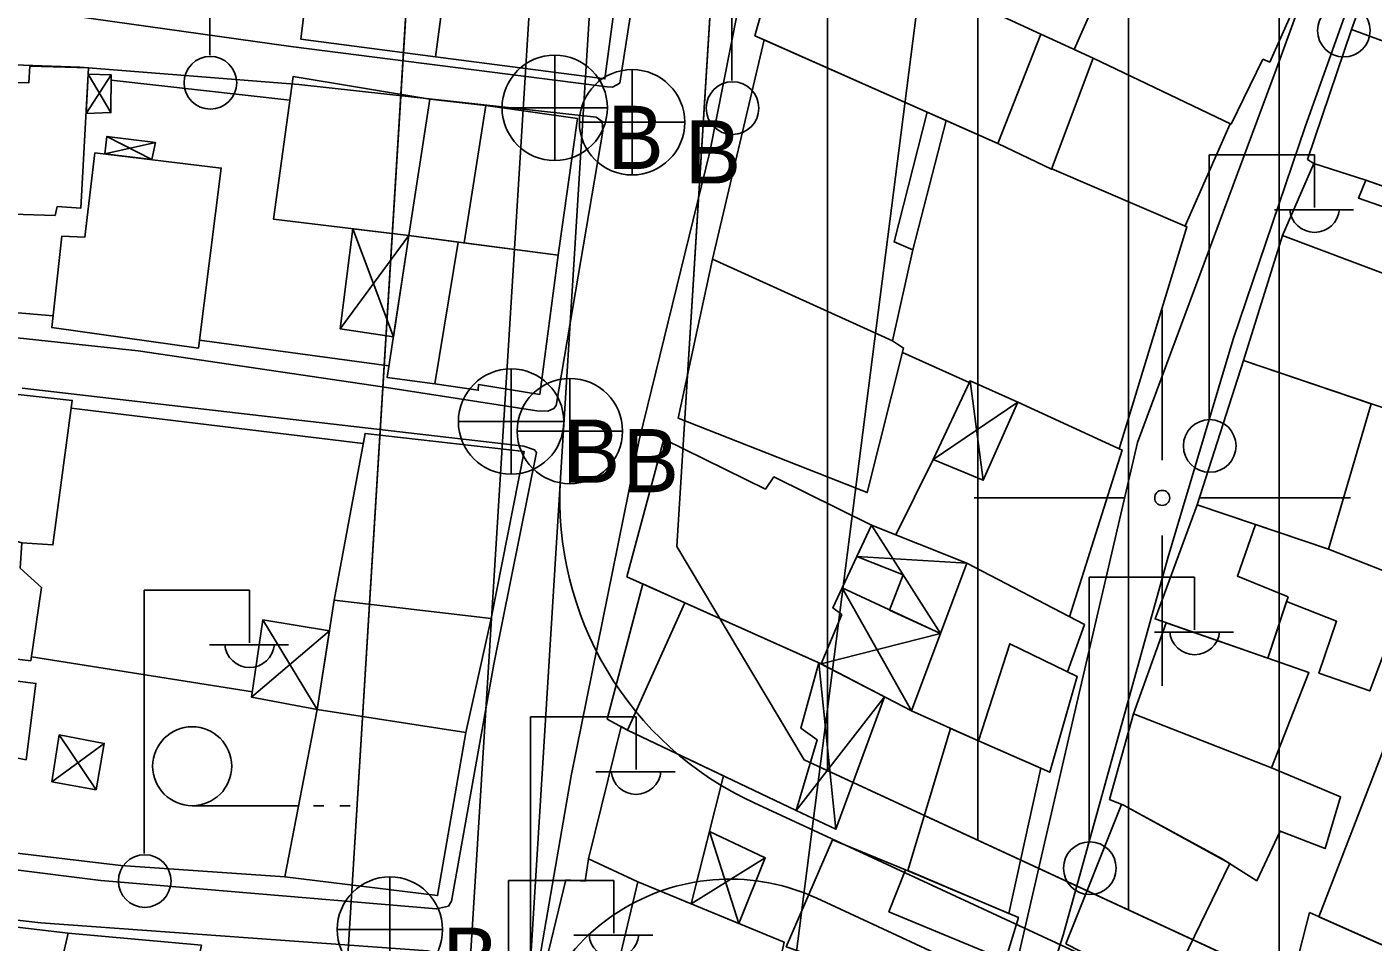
# Model space of a CAD drawing. Extents: x 417997 to 421451, y 4451742 to 4455216.
# Drawn here: x 420424.6 to 420514, y 4453470.5 to 4453531.3 of the extents above; entities that cross this region are included whole.
import ezdxf

# ---------------------------------------------------------------- set-up
doc = ezdxf.new("R2010")
doc.units = 0
for name, color, linetype in [('ADAKENARI', 7, 'Continuous'), ('B_Mesken', 7, 'Continuous'), ('B_Sundurma', 7, 'Continuous'), ('B_Teras', 7, 'Continuous'), ('KALDIRIM', 7, 'Continuous'), ('P_Grid', 7, 'Continuous'), ('PAFTALAMA', 7, 'Continuous'), ('PL_KON_MEV_350', 7, 'Continuous'), ('PL_TİCK', 7, 'Continuous'), ('S_Elektrik_Diregi', 7, 'Continuous'), ('S_Rogar_Kapagi_Buski', 7, 'Continuous'), ('S_Tek_Agac', 7, 'Continuous'), ('Sinir_Duvar_tek_tarafa_ait', 7, 'Continuous'), ('SN_KENTSEL_DONUSUM', 7, 'Continuous'), ('TR_ORTAYOGUNKONUT', 7, 'Continuous'), ('TR_TİCK', 7, 'Continuous'), ('Yol_Sose', 7, 'Continuous')]:
    doc.layers.add(name, color=color, linetype=linetype)

msp = doc.modelspace()

# ---------------------------------------------------------------- linework, layer by layer
at = {"layer": 'ADAKENARI'}
for p, q in [((420457.868, 4453663.906), (420443.003, 4453422.528)), ((420457.868, 4453663.906), (420443.003, 4453422.528)), ((420467.76, 4453496.778), (420475.502, 4453621.135)), ((420467.76, 4453496.778), (420475.502, 4453621.135)), ((420476.213, 4453482.596), (420467.76, 4453496.778)), ((420476.213, 4453482.596), (420467.76, 4453496.778)), ((420634.671, 4453409.245), (420476.213, 4453482.596)), ((420634.671, 4453409.245), (420476.213, 4453482.596))]:
    msp.add_line(p, q, dxfattribs=at)
at = {"layer": 'B_Mesken'}
for points in [[(420452.991, 4453538.77), (420448.63, 4453539.48), (420448.732, 4453539.901), (420444.008, 4453540.648), (420442.769, 4453530.491), (420451.729, 4453529.312)], [(420516.001, 4453540.583), (420512.578, 4453531.128), (420520.796, 4453528.111), (420524.32, 4453537.387)], [(420453.126, 4453539.779), (420464.357, 4453538.29), (420462.975, 4453527.849), (420451.729, 4453529.312)], [(420491.935, 4453530.814), (420495.416, 4453529.234), (420492.653, 4453521.839), (420489.071, 4453523.559), (420485.64, 4453525.081), (420484.388, 4453525.636), (420473.566, 4453530.435), (420472.945, 4453530.711), (420475.157, 4453538.573)], [(420494.151, 4453529.808), (420496.121, 4453534.268), (420497.641, 4453533.556), (420498.697, 4453535.596), (420499.193, 4453535.355), (420500.923, 4453538.56), (420509.44, 4453534.102), (420507.146, 4453528.968), (420506.688, 4453529.153), (420504.571, 4453524.843), (420495.416, 4453529.234)], [(420512.578, 4453531.128), (420509.66, 4453522.495), (420510.072, 4453522.23), (420513.53, 4453521.105), (420516.095, 4453520.217), (420519.159, 4453528.712)], [(420483.429, 4453516.487), (420485.64, 4453525.081), (420484.388, 4453525.636), (420473.566, 4453530.435), (420470.115, 4453515.872), (420482.092, 4453510.435)], [(420428.676, 4453528.585), (420428.153, 4453519.252), (420426.597, 4453519.356), (420426.452, 4453518.774), (420422.922, 4453518.868), (420422.36, 4453511.984), (420413.077, 4453512.45), (420413.289, 4453521.251), (420416.283, 4453521.123), (420416.51, 4453527.658), (420424.712, 4453527.584), (420424.768, 4453528.697)], [(420449.953, 4453517.44), (420440.966, 4453518.513), (420442.273, 4453528.008), (420451.355, 4453526.509)], [(420455.057, 4453526.069), (420461.152, 4453525.221), (420459.866, 4453516.134), (420453.62, 4453516.955), (420453.23, 4453517.006), (420449.953, 4453517.44), (420451.355, 4453526.509)], [(420429.088, 4453522.938), (420437.486, 4453521.921), (420435.972, 4453509.958), (420426.233, 4453511.319), (420426.89, 4453517.387), (420428.421, 4453517.318)], [(420519.634, 4453513.351), (420522.682, 4453512.273), (420524.313, 4453517.165), (420521.218, 4453518.443), (420513.53, 4453521.105), (420510.072, 4453522.23), (420507.998, 4453517.434), (420515.226, 4453514.723)], [(420459.866, 4453516.134), (420458.652, 4453506.874), (420454.578, 4453507.534), (420454.559, 4453507.151), (420451.675, 4453507.586), (420448.512, 4453508), (420449.953, 4453517.44), (420453.23, 4453517.006)], [(420519.634, 4453513.351), (420516.981, 4453505.201), (420505.405, 4453509.125), (420507.998, 4453517.434), (420515.226, 4453514.723)], [(420470.115, 4453515.872), (420467.848, 4453505.294), (420480.403, 4453500.349), (420482.824, 4453509.952), (420482.092, 4453510.435)], [(420511.038, 4453496.588), (420513.89, 4453506.249), (420505.405, 4453509.125), (420502.334, 4453499.546)], [(420412.885, 4453498.894), (420414.197, 4453507.947), (420427.59, 4453506.476), (420426.304, 4453496.875), (420424.232, 4453497.018), (420423.015, 4453497.368), (420412.885, 4453498.894)], [(420445, 4453493.207), (420447.044, 4453504.287), (420457.61, 4453503.084), (420455.41, 4453491.984)], [(420464.43, 4453494.762), (420466.889, 4453503.91), (420473.641, 4453500.585), (420474.202, 4453501.396), (420480.695, 4453498.179), (420478.129, 4453492.694), (420478.708, 4453492.246), (420477.335, 4453488.981)], [(420508.265, 4453493.112), (420511.584, 4453491.808), (420510.411, 4453488.355), (420513.789, 4453487.172), (420516.522, 4453494.453), (420511.038, 4453496.588), (420506.207, 4453498.229), (420502.334, 4453499.546), (420499.524, 4453491.959), (420507.017, 4453489.352)], [(420412.885, 4453498.894), (420412.49, 4453498.833), (420411.385, 4453490.797), (420424.837, 4453489.174), (420425.554, 4453494.035), (420424.134, 4453495.334), (420424.232, 4453497.018), (420423.015, 4453497.368)], [(420493.707, 4453488.446), (420494.849, 4453491.578), (420487.017, 4453495.658), (420483.353, 4453485.856), (420487.787, 4453483.849), (420492.528, 4453481.771), (420494.352, 4453488.132)], [(420465.488, 4453494.288), (420463.137, 4453485.298), (420464.481, 4453484.573), (420475.691, 4453479.218), (420477.077, 4453483.926), (420475.987, 4453484.697), (420477.185, 4453489.048), (420468.293, 4453493.032)], [(420445, 4453493.207), (420443.864, 4453485.93), (420453.732, 4453484.409), (420455.41, 4453491.984)], [(420498.091, 4453485.642), (420500.266, 4453491.701), (420507.017, 4453489.352), (420509.751, 4453488.401), (420507.253, 4453482.053)], [(420418.065, 4453483.911), (420418.56, 4453488.508), (420425.174, 4453487.675), (420424.527, 4453482.604)], [(420443.864, 4453485.93), (420453.732, 4453484.409), (420451.863, 4453473.577), (420441.71, 4453474.807)], [(420506.298, 4453474.549), (420503.985, 4453476.02), (420497.419, 4453479.585), (420496.494, 4453479.958), (420498.091, 4453485.642), (420507.253, 4453482.053), (420511.854, 4453480.138), (420510.822, 4453476.698), (420507.842, 4453477.857)], [(420461.892, 4453476.025), (420464.059, 4453484.801), (420464.481, 4453484.573), (420470.847, 4453481.532), (420468.71, 4453473.029), (420465.17, 4453474.492)], [(420485.947, 4453484.682), (420483.096, 4453475.234), (420489.804, 4453472.391), (420491.935, 4453482.031), (420487.787, 4453483.849)], [(420510.412, 4453472.164), (420514.894, 4453483.783), (420526.029, 4453478.34), (420527.264, 4453477.669), (420522.838, 4453466.637)], [(420493.609, 4453470.359), (420497.296, 4453479.635), (420497.419, 4453479.585), (420504.486, 4453475.701), (420500.192, 4453466.866), (420498.528, 4453467.829)], [(420482.957, 4453475.293), (420490.448, 4453472.118), (420489.591, 4453469.287), (420488.55, 4453465.472), (420475.022, 4453470.158), (420478.103, 4453477.286)], [(420461.892, 4453476.025), (420461.659, 4453474.527), (420460.391, 4453474.616), (420458.741, 4453467.844), (420460.058, 4453467.43), (420459.762, 4453466.214), (420462.877, 4453464.913), (420463.728, 4453464.482), (420472.771, 4453460.883), (420474.876, 4453470.48), (420465.17, 4453474.492)], [(420509.792, 4453472.44), (420507.271, 4453462.593), (420519.703, 4453455.735), (420523.73, 4453466.24)], [(420427.32, 4453471.073), (420418.25, 4453472.14), (420415.95, 4453461.976), (420424.59, 4453460.295), (420425.11, 4453461.492)], [(420436.186, 4453470.266), (420427.32, 4453471.073), (420425.11, 4453461.492), (420430.016, 4453461.028), (420429.371, 4453458.411), (420433.496, 4453457.837)]]:
    msp.add_lwpolyline(points, close=True, dxfattribs=at)
at = {"layer": 'B_Sundurma'}
for p, q in [((420428.505, 4453525.536), (420430.181, 4453528.113)), ((420430.157, 4453525.61), (420428.652, 4453528.159)), ((420429.756, 4453522.857), (420433.117, 4453523.614)), ((420429.895, 4453524.018), (420432.883, 4453522.479)), ((420445.386, 4453511.246), (420449.953, 4453517.44)), ((420446.235, 4453517.884), (420448.924, 4453510.699)), ((420488.117, 4453501.176), (420487.236, 4453507.783)), ((420484.785, 4453502.554), (420490.403, 4453506.365)), ((420480.695, 4453498.179), (420485.269, 4453490.982)), ((420487.017, 4453495.658), (420479.724, 4453496.103)), ((420478.746, 4453494.013), (420483.353, 4453485.856)), ((420440.262, 4453491.894), (420443.864, 4453485.93)), ((420444.681, 4453491.162), (420439.504, 4453486.75)), ((420485.269, 4453490.982), (420477.335, 4453488.981)), ((420478.321, 4453477.978), (420477.185, 4453489.048)), ((420481.557, 4453486.789), (420475.691, 4453479.218)), ((420426.718, 4453484.257), (420429.179, 4453480.61)), ((420426.236, 4453481.134), (420429.719, 4453483.683)), ((420469.919, 4453477.837), (420471.881, 4453471.718)), ((420473.632, 4453476.072), (420468.71, 4453473.029))]:
    msp.add_line(p, q, dxfattribs=at)
for points in [[(420428.505, 4453525.536), (420430.157, 4453525.61), (420430.181, 4453528.113), (420428.652, 4453528.159)], [(420429.756, 4453522.857), (420429.895, 4453524.018), (420433.117, 4453523.614), (420432.883, 4453522.479)], [(420446.235, 4453517.884), (420445.386, 4453511.246), (420448.924, 4453510.699), (420449.953, 4453517.44)], [(420484.785, 4453502.554), (420488.117, 4453501.176), (420490.403, 4453506.365), (420487.236, 4453507.783)], [(420487.017, 4453495.658), (420480.695, 4453498.179), (420479.724, 4453496.103), (420482.792, 4453494.894), (420481.894, 4453492.55), (420485.269, 4453490.982)], [(420485.269, 4453490.982), (420478.746, 4453494.013), (420478.129, 4453492.694), (420478.708, 4453492.246), (420477.335, 4453488.981), (420483.353, 4453485.856)], [(420444.681, 4453491.162), (420440.262, 4453491.894), (420439.504, 4453486.75), (420443.864, 4453485.93)], [(420481.557, 4453486.789), (420478.321, 4453477.978), (420475.691, 4453479.218), (420477.077, 4453483.926), (420475.987, 4453484.697), (420477.185, 4453489.048)], [(420426.718, 4453484.257), (420426.236, 4453481.134), (420429.179, 4453480.61), (420429.719, 4453483.683)], [(420469.919, 4453477.837), (420473.632, 4453476.072), (420471.881, 4453471.718), (420468.71, 4453473.029)]]:
    msp.add_lwpolyline(points, close=True, dxfattribs=at)
at = {"layer": 'B_Teras'}
for points in [[(420491.935, 4453530.814), (420489.071, 4453523.559), (420472.945, 4453530.711), (420475.157, 4453538.573)], [(420484.388, 4453525.636), (420482.192, 4453517.016), (420483.429, 4453516.487), (420482.092, 4453510.435), (420470.115, 4453515.872), (420473.566, 4453530.435)], [(420449.953, 4453517.44), (420453.62, 4453516.955), (420455.057, 4453526.069), (420451.355, 4453526.509)], [(420519.634, 4453513.351), (420515.226, 4453514.723), (420516.716, 4453518.632), (420513.052, 4453519.913), (420513.53, 4453521.105), (420521.218, 4453518.443)], [(420453.23, 4453517.006), (420451.675, 4453507.586), (420448.512, 4453508), (420449.953, 4453517.44)], [(420508.371, 4453493.431), (420507.017, 4453489.352), (420499.524, 4453491.959), (420502.334, 4453499.546), (420506.207, 4453498.229), (420504.993, 4453494.8)], [(420468.293, 4453493.032), (420464.481, 4453484.573), (420475.691, 4453479.218), (420477.077, 4453483.926), (420475.987, 4453484.697), (420477.185, 4453489.048)], [(420487.787, 4453483.849), (420492.528, 4453481.771), (420494.352, 4453488.132), (420489.873, 4453490.311)], [(420478.103, 4453477.286), (420475.022, 4453470.158), (420488.55, 4453465.472), (420489.591, 4453469.287), (420481.846, 4453472.501), (420482.957, 4453475.293)], [(420465.17, 4453474.492), (420462.877, 4453464.913), (420463.728, 4453464.482), (420472.771, 4453460.883), (420474.876, 4453470.48)]]:
    msp.add_lwpolyline(points, close=True, dxfattribs=at)
at = {"layer": 'KALDIRIM'}
for p, q in [((420451.083, 4453422.027), (420461.77, 4453593.689)), ((420451.083, 4453422.027), (420461.77, 4453593.689)), ((420460.026, 4453501.306), (420465.772, 4453593.586)), ((420460.026, 4453501.306), (420465.772, 4453593.586)), ((420445.718, 4453271.485), (420460.026, 4453501.306)), ((420445.718, 4453271.485), (420460.026, 4453501.306)), ((420472.89, 4453479.727), (420561.518, 4453438.7)), ((420472.89, 4453479.727), (420561.518, 4453438.7)), ((420477.057, 4453473.39), (420561.62, 4453434.245)), ((420477.057, 4453473.39), (420561.62, 4453434.245))]:
    msp.add_line(p, q, dxfattribs=at)
for centre, radius, start, end in [((420482.239, 4453499.923), 22.255, 176.43748, 245.1603), ((420482.239, 4453499.923), 22.255, 176.43748, 245.1603), ((420471.283, 4453460.917), 13.745, 65.1603, 176.43748), ((420471.283, 4453460.917), 13.745, 65.1603, 176.43748)]:
    msp.add_arc(centre, radius, start, end, dxfattribs=at)
at = {"layer": 'P_Grid'}
for p, q in [((420500, 4453512.5), (420500, 4453503.125)), ((420487.5, 4453500), (420496.875, 4453500)), ((420500, 4453500), (420500, 4453500)), ((420503.125, 4453500), (420512.5, 4453500)), ((420500, 4453496.875), (420500, 4453487.5))]:
    msp.add_line(p, q, dxfattribs=at)
at = {"layer": 'PAFTALAMA'}
for p, q in [((420500, 4453502.5), (420500, 4453512.5)), ((420500, 4453502.5), (420500, 4453512.5)), ((420487.5, 4453500), (420497.5, 4453500)), ((420487.5, 4453500), (420497.5, 4453500)), ((420502.5, 4453500), (420512.5, 4453500)), ((420502.5, 4453500), (420512.5, 4453500)), ((420500, 4453497.5), (420500, 4453487.5)), ((420500, 4453497.5), (420500, 4453487.5))]:
    msp.add_line(p, q, dxfattribs=at)
msp.add_circle((420500, 4453500), 0.5, dxfattribs=at)
msp.add_circle((420500, 4453500), 0.5, dxfattribs=at)
at = {"layer": 'PL_KON_MEV_350'}
msp.add_lwpolyline([(420634.671, 4453409.245), (420476.213, 4453482.596), (420467.76, 4453496.778), (420475.502, 4453621.135), (420533.428, 4453735.185), (420558.101, 4453764.736), (420671.713, 4453678.092)], dxfattribs=at)
at = {"layer": 'PL_TİCK'}
msp.add_lwpolyline([(420361.033, 4453422.738), (420437.706, 4453417.855), (420443.003, 4453422.528), (420457.868, 4453663.906), (420453.209, 4453668.331), (420375.529, 4453659.478), (420361.033, 4453422.738)], dxfattribs=at)
msp.add_lwpolyline([(420361.033, 4453422.738), (420437.706, 4453417.855), (420443.003, 4453422.528), (420457.868, 4453663.906), (420453.209, 4453668.331), (420375.529, 4453659.478), (420361.033, 4453422.738)], dxfattribs=at)
at = {"layer": 'S_Elektrik_Diregi'}
for p, q in [((420436.729, 4453529.423), (420436.729, 4453546.923)), ((420471.419, 4453527.738), (420471.419, 4453545.238)), ((420503.121, 4453505.289), (420503.121, 4453522.789)), ((420503.121, 4453522.789), (420510.121, 4453522.789)), ((420510.121, 4453519.289), (420510.121, 4453522.789)), ((420507.461, 4453519.149), (420512.711, 4453519.149)), ((420495.156, 4453477.225), (420495.156, 4453494.725)), ((420495.156, 4453494.725), (420502.156, 4453494.725)), ((420502.156, 4453491.225), (420502.156, 4453494.725)), ((420432.369, 4453476.376), (420432.369, 4453493.876)), ((420432.369, 4453493.876), (420439.369, 4453493.876)), ((420439.369, 4453490.376), (420439.369, 4453493.876)), ((420499.496, 4453491.085), (420504.746, 4453491.085)), ((420436.709, 4453490.236), (420441.959, 4453490.236)), ((420458.045, 4453467.942), (420458.045, 4453485.443)), ((420458.045, 4453485.443), (420465.045, 4453485.443)), ((420465.045, 4453481.943), (420465.045, 4453485.443)), ((420462.385, 4453481.803), (420467.635, 4453481.803)), ((420456.572, 4453457.077), (420456.572, 4453474.578)), ((420456.572, 4453474.578), (420463.572, 4453474.578)), ((420463.572, 4453471.078), (420463.572, 4453474.578)), ((420460.912, 4453470.938), (420466.162, 4453470.938))]:
    msp.add_line(p, q, dxfattribs=at)
for centre in [(420512.068, 4453531.056), (420436.765, 4453527.588), (420471.455, 4453525.903), (420503.157, 4453503.453), (420495.192, 4453475.39), (420432.405, 4453474.54)]:
    msp.add_circle(centre, 1.75, dxfattribs=at)
for centre in [(420510.122, 4453519.302), (420502.157, 4453491.238), (420439.37, 4453490.389), (420465.046, 4453481.955), (420463.573, 4453471.09)]:
    msp.add_arc(centre, 1.658, 184.83843, 355.14641, dxfattribs=at)
at = {"layer": 'S_Rogar_Kapagi_Buski'}
for p, q in [((420459.642, 4453529.422), (420459.642, 4453522.422)), ((420464.782, 4453528.462), (420464.782, 4453521.462)), ((420456.142, 4453525.922), (420463.142, 4453525.922)), ((420461.282, 4453524.962), (420468.282, 4453524.962)), ((420456.742, 4453508.572), (420456.742, 4453501.572)), ((420460.652, 4453507.942), (420460.652, 4453500.942)), ((420453.242, 4453505.072), (420460.242, 4453505.072)), ((420457.152, 4453504.442), (420464.152, 4453504.442)), ((420448.692, 4453474.812), (420448.692, 4453467.812)), ((420445.192, 4453471.312), (420452.192, 4453471.312))]:
    msp.add_line(p, q, dxfattribs=at)
for centre in [(420459.642, 4453525.922), (420464.782, 4453524.962), (420456.742, 4453505.072), (420460.652, 4453504.442), (420448.692, 4453471.312)]:
    msp.add_circle(centre, 3.5, dxfattribs=at)
at = {"layer": 'S_Tek_Agac'}
for p, q in [((420435.558, 4453479.544), (420442.558, 4453479.544)), ((420443.608, 4453479.544), (420444.308, 4453479.544)), ((420445.358, 4453479.544), (420446.058, 4453479.544))]:
    msp.add_line(p, q, dxfattribs=at)
msp.add_circle((420435.558, 4453482.169), 2.625, dxfattribs=at)
at = {"layer": 'Sinir_Duvar_tek_tarafa_ait'}
for points in [[(420430.177, 4453527.765), (420442.055, 4453526.429)], [(420504.519, 4453524.868), (420501.516, 4453518.076)], [(420492.663, 4453521.866), (420501.641, 4453518.022), (420497.144, 4453503.27)], [(420426.317, 4453512.089), (420422.396, 4453512.428)], [(420448.63, 4453508.769), (420436.038, 4453510.475)], [(420482.749, 4453509.655), (420487.184, 4453507.672)], [(420427.522, 4453505.969), (420446.921, 4453503.625)], [(420490.403, 4453506.365), (420497.344, 4453503.178), (420493.833, 4453492.107)], [(420482.31, 4453497.535), (420484.785, 4453502.554)], [(420439.557, 4453487.113), (420424.876, 4453489.438)], [(420441.71, 4453474.807), (420430.829, 4453475.566), (420418.301, 4453477.062)]]:
    msp.add_lwpolyline(points, dxfattribs=at)
at = {"layer": 'SN_KENTSEL_DONUSUM'}
msp.add_line((420512.228, 4453755.533), (420460.593, 4453351.672), dxfattribs=at)
msp.add_line((420512.228, 4453755.533), (420460.593, 4453351.672), dxfattribs=at)
at = {"layer": 'TR_ORTAYOGUNKONUT'}
for p, q in [((420507.76, 4453467.993), (420507.76, 4453684.648)), ((420507.76, 4453467.993), (420507.76, 4453684.648)), ((420497.76, 4453472.622), (420497.76, 4453664.959)), ((420497.76, 4453472.622), (420497.76, 4453664.959)), ((420487.76, 4453477.251), (420487.76, 4453645.27)), ((420487.76, 4453477.251), (420487.76, 4453645.27)), ((420477.76, 4453481.88), (420477.76, 4453625.581)), ((420477.76, 4453481.88), (420477.76, 4453625.581))]:
    msp.add_line(p, q, dxfattribs=at)
at = {"layer": 'TR_TİCK'}
msp.add_lwpolyline([(420457.868, 4453663.906), (420453.209, 4453668.331), (420375.529, 4453659.478), (420361.033, 4453422.738), (420437.706, 4453417.855), (420443.003, 4453422.528), (420457.868, 4453663.906)], dxfattribs=at)
msp.add_lwpolyline([(420457.868, 4453663.906), (420453.209, 4453668.331), (420375.529, 4453659.478), (420361.033, 4453422.738), (420437.706, 4453417.855), (420443.003, 4453422.528), (420457.868, 4453663.906)], dxfattribs=at)
at = {"layer": 'Yol_Sose'}
for points in [[(420455.627, 4453451.921), (420460.742, 4453481.532), (420465.251, 4453503.83), (420469.942, 4453522.997), (420473.177, 4453539.353), (420473.239, 4453562.337), (420475.202, 4453579.019), (420475.643, 4453579.561), (420476.339, 4453579.784), (420477.492, 4453579.789), (420481.124, 4453579.095), (420501.966, 4453569.153)], [(420511.865, 4453564.054), (420518.523, 4453560.566), (420518.822, 4453560.185), (420518.88, 4453559.714), (420514.314, 4453546.945), (420507.576, 4453528.468), (420498.366, 4453503.673), (420494.038, 4453485.118), (420489.473, 4453465.347)], [(420483.57, 4453440.138), (420493.422, 4453470.952), (420500.392, 4453496.079), (420504.705, 4453510.552), (420509.488, 4453524.663), (420519.478, 4453552.701), (420521.462, 4453558.188), (420521.759, 4453558.554), (420521.843, 4453558.611), (420522.373, 4453558.671)], [(420465.878, 4453539.816), (420463.966, 4453527.572), (420463.966, 4453527.572), (420463.477, 4453527.291), (420463.132, 4453527.321), (420442.118, 4453530.008), (420414.599, 4453533.867), (420414.35, 4453534.178), (420414.177, 4453534.933), (420415.793, 4453556.163), (420415.911, 4453556.477), (420416.114, 4453556.589), (420416.646, 4453556.644), (420438.147, 4453554.741), (420455.493, 4453553.336)], [(420431.976, 4453509.784), (420413.187, 4453511.792), (420412.688, 4453512.136), (420412.377, 4453512.838), (420413.155, 4453528.322), (420413.636, 4453528.842), (420414.336, 4453529.113), (420428.086, 4453528.633), (420442.649, 4453527.476), (420462.386, 4453525.312), (420462.799, 4453525.02), (420462.841, 4453524.373), (420459.74, 4453506.143), (420459.594, 4453505.94), (420459.191, 4453505.769), (420458.459, 4453505.785), (420448.184, 4453507.38)], [(420448.184, 4453507.38), (420431.976, 4453509.784)], [(420424.256, 4453507.294), (420457.582, 4453503.436), (420458.303, 4453503.204), (420458.428, 4453503.008), (420455.606, 4453488.957), (420452.787, 4453473.202), (420452.581, 4453472.873), (420451.798, 4453472.681), (420429.498, 4453474.583), (420409.682, 4453477.061), (420409.244, 4453477.266), (420409.051, 4453477.737), (420409.128, 4453478.731), (420411.188, 4453491.802)], [(420398.718, 4453425.655), (420399.575, 4453430.623), (420404.102, 4453454.46), (420406.774, 4453467.424), (420407.855, 4453472.88), (420407.968, 4453473.234), (420408.144, 4453473.368), (420408.41, 4453473.532), (420409.018, 4453473.624), (420425.498, 4453471.754), (420451.222, 4453469.9), (420451.865, 4453469.74), (420451.913, 4453469.338), (420450.029, 4453457.482)]]:
    msp.add_lwpolyline(points, dxfattribs=at)

# ---------------------------------------------------------------- texts
at = {"layer": 'S_Rogar_Kapagi_Buski'}
for p in [(420463.142, 4453521.858), (420468.282, 4453520.898), (420460.242, 4453501.008), (420464.152, 4453500.378), (420452.192, 4453467.248)]:
    msp.add_text('B', height=4.2, dxfattribs=at).set_placement(p)

doc.saveas('drawing.dxf')
